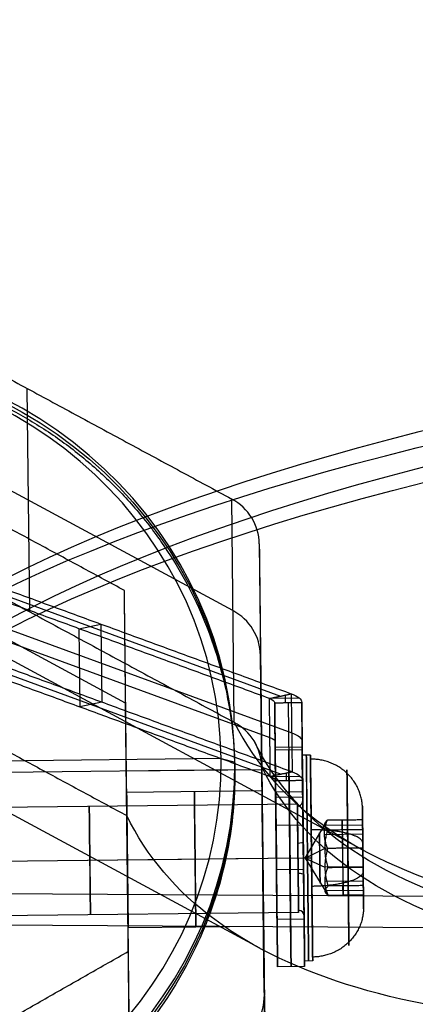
# Model space of a CAD drawing. Header units: millimetres. Extents: x -445 to 449, y -417 to 415.
# Tile 934 of 1056: x 8 to 23, y -275 to -238. Entities that reach past the tile are written whole.
import ezdxf

# ---------------------------------------------------------------- set-up
doc = ezdxf.new("R2010")
doc.units = ezdxf.units.MM
doc.header["$MEASUREMENT"] = 0
doc.layers.add('Default', color=7, linetype='Continuous', true_color=0x000000)

msp = doc.modelspace()

# ---------------------------------------------------------------- linework, layer by layer
at = {"layer": 'Default', "color": 9, "true_color": 0xbfbfbf}
for p, q in [((15.887, -260.28, -760.171), (0.794, -252.123, -762.548)), ((8.384, -260.323, -775.782), (8.297, -252.08, -746.937)), ((15.931, -264.401, -774.594), (15.844, -256.158, -745.749)), ((11.926, -263.691, -759.344), (-0.149, -257.165, -761.245)), ((16.862, -257.812, -745.273), (16.95, -266.055, -774.118)), ((20.723, -269.136, -801.193), (0.828, -258.383, -804.326)), ((3.576, -258.285, -720.342), (17.641, -263.437, -738.925)), ((3.188, -259.812, -720.212), (17.254, -264.964, -738.795)), ((3.996, -259.642, -719.648), (18.062, -264.794, -738.231)), ((10.205, -260.946, -729.915), (11.013, -260.775, -729.351)), ((10.205, -260.946, -729.915), (10.237, -263.83, -729.091)), ((11.013, -260.775, -729.351), (11.045, -263.66, -728.527)), ((3.609, -261.169, -719.517), (17.674, -266.321, -738.101)), ((17.095, -278.587, -754.936), (16.906, -261.934, -759.696)), ((18.34, -263.51, -739.208), (17.238, -263.522, -739.207)), ((17.835, -263.676, -739.772), (17.832, -263.396, -738.792)), ((18.045, -263.351, -738.643), (18.078, -266.236, -737.819)), ((16.88, -272.742, -801.423), (-0.084, -263.574, -804.095)), ((11.045, -263.66, -728.527), (10.237, -263.83, -729.091)), ((12.077, -277.013, -755.536), (11.926, -263.691, -759.344)), ((17.93, -263.675, -739.772), (17.964, -266.964, -751.278)), ((18.462, -266.554, -738.947), (18.43, -263.67, -739.772)), ((17.447, -265.325, -745.525), (18.447, -265.314, -745.525)), ((18.447, -265.419, -754.432), (17.447, -265.431, -754.432)), ((18.749, -265.616, -754.432), (18.449, -265.619, -754.432)), ((15.452, -265.743, -741.451), (1.953, -265.896, -741.448)), ((15.452, -265.743, -741.451), (15.954, -265.875, -741.932)), ((15.955, -266.043, -741.884), (15.958, -266.317, -742.845)), ((17.454, -265.856, -739.15), (17.494, -269.582, -752.187)), ((18.468, -267.304, -755.036), (18.45, -265.766, -755.476)), ((18.454, -265.845, -739.15), (18.494, -269.571, -752.187)), ((7.457, -266.246, -742.892), (15.957, -266.15, -742.893)), ((11.957, -266.195, -742.892), (16.957, -266.139, -742.893)), ((11.985, -268.805, -752.027), (11.957, -266.195, -742.892)), ((16.984, -268.749, -752.028), (16.957, -266.139, -742.893)), ((17.27, -266.406, -738.383), (18.373, -266.394, -738.383)), ((17.868, -266.561, -738.947), (17.865, -266.281, -737.967)), ((17.46, -266.515, -749.687), (17.492, -269.399, -748.863)), ((17.962, -266.56, -738.947), (17.997, -269.848, -750.454)), ((18.46, -266.503, -749.687), (18.492, -269.388, -748.863)), ((16.964, -266.936, -754.431), (11.964, -266.992, -754.43)), ((17.465, -266.969, -751.278), (18.464, -266.958, -751.279)), ((18.466, -267.169, -754.432), (17.466, -267.18, -754.432)), ((18.269, -267.421, -754.432), (2.899, -267.595, -754.429)), ((12.121, -281.171, -770.083), (11.97, -267.848, -773.891)), ((20.671, -267.591, -755.029), (20.676, -268.072, -754.892)), ((18.48, -268.198, -744.701), (17.48, -268.209, -744.701)), ((18.558, -269.418, -754.432), (19.376, -268.021, -754.829)), ((19.266, -268.198, -754.129), (20.678, -268.182, -754.129)), ((19.927, -268.365, -753.428), (19.923, -268.015, -754.829)), ((19.924, -268.015, -754.829), (19.936, -269.052, -755.832)), ((18.481, -268.375, -750.778), (18.485, -268.815, -752.316)), ((19.27, -268.541, -755.33), (20.681, -268.525, -755.33)), ((19.945, -269.753, -753.032), (19.93, -268.365, -753.428)), ((20.686, -268.886, -752.601), (20.688, -269.065, -753.226)), ((18.558, -269.418, -754.432), (19.276, -269.067, -753.23)), ((20.688, -269.05, -753.231), (19.276, -269.066, -753.23)), ((19.937, -269.052, -755.832), (19.953, -270.44, -755.436)), ((18.291, -269.421, -756.432), (2.922, -269.594, -756.429)), ((18.292, -269.421, -752.432), (2.922, -269.594, -752.429)), ((16.991, -269.436, -756.931), (11.992, -269.492, -756.93)), ((16.992, -269.436, -751.931), (11.992, -269.492, -751.93)), ((18.491, -269.419, -756.682), (17.491, -269.43, -756.682)), ((18.491, -269.419, -758.432), (17.491, -269.43, -758.432)), ((18.492, -269.419, -752.182), (17.492, -269.43, -752.182)), ((18.791, -269.416, -758.232), (18.491, -269.419, -758.232)), ((18.792, -269.416, -750.632), (18.492, -269.419, -750.632)), ((18.558, -269.418, -754.432), (19.284, -269.754, -755.634)), ((18.558, -269.418, -754.432), (19.407, -270.797, -754.035)), ((18.497, -269.842, -750.454), (17.497, -269.854, -750.454)), ((18.498, -270.024, -756.547), (18.503, -270.463, -758.085)), ((20.695, -269.737, -755.634), (19.284, -269.753, -755.634)), ((19.944, -269.753, -753.032), (19.956, -270.79, -754.035)), ((20.695, -269.752, -755.63), (20.697, -269.93, -756.255)), ((12.045, -274.509, -771.987), (11.999, -270.179, -756.834)), ((17.044, -274.382, -771.739), (16.999, -270.123, -756.835)), ((20.701, -270.263, -753.533), (19.29, -270.279, -753.533)), ((19.954, -270.79, -754.035), (19.95, -270.44, -755.436)), ((0.367, -270.689, -949.695), (80.363, -271.134, -933.455)), ((17.506, -270.745, -756.257), (17.511, -271.242, -757.997)), ((18.506, -270.734, -756.257), (18.511, -271.231, -757.998)), ((20.705, -270.607, -754.736), (19.293, -270.623, -754.736)), ((20.707, -270.76, -754.124), (20.712, -271.241, -753.986)), ((18.314, -271.421, -754.432), (2.945, -271.594, -754.429)), ((18.533, -273.073, -753.388), (18.516, -271.534, -753.827)), ((-0.019, -271.844, -944.751), (77.249, -272.273, -929.066)), ((18.517, -271.669, -754.432), (17.517, -271.68, -754.432)), ((17.02, -271.936, -754.431), (12.02, -271.992, -754.43)), ((18.834, -273.215, -754.432), (18.534, -273.219, -754.432)), ((18.537, -273.419, -754.432), (17.537, -273.43, -754.432)), ((17.138, -282.708, -769.359), (17.051, -274.465, -740.514)), ((17.051, -274.486, -740.508), (17.138, -282.729, -769.352))]:
    msp.add_line(p, q, dxfattribs=at)
at = {"layer": 'Default', "color": 9, "true_color": 0xbfbfbf, "extrusion": (-0.002912, 0.27477, 0.961506)}
msp.add_circle((2.865, 51.928, -786.972), 16, dxfattribs=at)
at = {"layer": 'Default', "color": 9, "true_color": 0xbfbfbf, "extrusion": (0.999937, 0.011266, -0.000190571)}
for centre, radius in [((-269.61, -754.429, 15.749), 3.8), ((-269.61, -754.429, 11.599), 2.5), ((-269.61, -754.429, 15.099), 2.25), ((-269.61, -754.429, 7.714), 2), ((-269.61, -754.429, 16.203), 0.93)]:
    msp.add_circle(centre, radius, dxfattribs=at)
at = {"layer": 'Default', "color": 9, "true_color": 0xbfbfbf, "extrusion": (0.014337, 0.961422, -0.274702)}
for centre, radius, start, end in [((-82.534, -800.781, -50.983), 80, 10.8894, 158.78461), ((-82.534, -800.781, -51.983), 81, 13.4419, 157.66976), ((-82.534, -800.781, -51.983), 79, 10.84081, 160.36744), ((-82.534, -800.781, -52.983), 80, 10.71711, 160.10855)]:
    msp.add_arc(centre, radius, start, end, dxfattribs=at)
at = {"layer": 'Default', "color": 9, "true_color": 0xbfbfbf, "extrusion": (-0.002912, 0.27477, 0.961506)}
for centre, radius, start, end in [((2.865, 51.928, -786.472), 16, 90.0397, 270.0397), ((2.865, 51.928, -785.972), 15.5, 90.0397, 270.0397), ((-12.129, 43.257, -787.472), 2, 180.0397, 240.0397), ((-12.129, 43.257, -802.472), 2, 180.0397, 240.0397), ((-15.433, 49.715, -799.472), 0.2, 90.0397, 180.0397), ((-15.436, 54.115, -799.472), 0.2, 180.0397, 270.0397), ((-12.141, 60.578, -787.472), 2, 120.0397, 180.0397)]:
    msp.add_arc(centre, radius, start, end, dxfattribs=at)
at = {"layer": 'Default', "color": 9, "true_color": 0xbfbfbf, "extrusion": (-0.010885, 0.961444, -0.274785)}
for centre, radius, start, end in [((-13.444, -783.799, -50.426), 1, 144.0692, 180.0114), ((-13.444, -783.799, -50.426), 2, 144.0692, 180.0114), ((-13.444, -783.799, -51.926), 1, 144.0692, 180.0114), ((-13.444, -783.799, -51.926), 2, 144.0692, 180.0114), ((-13.444, -783.799, -53.426), 1, 144.0692, 180.0114), ((-13.444, -783.799, -53.426), 2, 144.0692, 180.0114), ((-15.241, -797.275, -51.926), 0.2, 180.0114, 270.0114), ((-15.24, -801.675, -51.926), 0.2, 90.0114, 180.0114)]:
    msp.add_arc(centre, radius, start, end, dxfattribs=at)
at = {"layer": 'Default', "color": 9, "true_color": 0xbfbfbf, "extrusion": (0.999937, 0.011266, -0.000190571)}
for centre, radius, start, end in [((-269.61, -754.429, 14.599), 4, 96.0751, 52.0265), ((-269.61, -754.429, 15.099), 4, 96.0751, 52.0265), ((-269.61, -754.429, 15.599), 4, 96.0751, 52.0265), ((-269.61, -754.429, 15.599), 3.8, 254.0508, 360), ((-269.61, -754.429, 15.599), 3.8, 360, 74.0508), ((-269.61, -754.429, 15.899), 3.8, 360, 164.0508), ((-269.61, -754.429, 15.899), 3.8, 254.0508, 0), ((-269.61, -754.429, 9.099), 2.5, 0, 164.0508), ((-269.61, -754.429, 9.099), 2.5, 344.0508, 0), ((-269.61, -754.429, 9.099), 2.5, 164.0508, 344.0508), ((-269.61, -754.429, 14.099), 2.5, 344.0508, 0), ((-269.61, -754.429, 14.099), 2.5, 0, 164.0508), ((-269.61, -754.429, 14.099), 2.5, 164.0508, 344.0508), ((-269.61, -754.429, 14.599), 2.25, 0, 74.0508), ((-269.61, -754.429, 14.599), 2.25, 254.0508, 0), ((-269.61, -754.429, 15.599), 2.2, 344.0508, 74.0508), ((-269.61, -754.429, 15.599), 2.25, 254.0508, 0), ((-269.61, -754.429, 15.599), 2.25, 0, 74.0508), ((-269.61, -754.429, 15.399), 2, 344.0508, 156.9137), ((-269.61, -754.429, 15.399), 2, 360, 254.0508), ((-269.61, -754.429, 15.399), 2, 344.0508, 0), ((-269.61, -754.429, 15.399), 2, 254.0508, 344.0508), ((-269.61, -754.429, 15.399), 2, 289.0508, 344.0508), ((-269.61, -754.429, 15.599), 2.2, 344.0508, 359.3076), ((-269.61, -754.429, 15.599), 2.2, 254.0508, 344.0508), ((-269.61, -754.429, 15.599), 2.2, 338.9709, 344.0508), ((-269.61, -754.429, 15.599), 3.8, 74.0508, 254.0508), ((-269.61, -754.429, 14.599), 2.25, 74.0508, 254.0508), ((-269.61, -754.429, 15.599), 2.25, 74.0508, 254.0508), ((-269.61, -754.429, 15.599), 2.2, 74.0508, 254.0508), ((-269.61, -754.429, 15.899), 3.8, 164.0508, 254.0508)]:
    msp.add_arc(centre, radius, start, end, dxfattribs=at)
at = {"layer": 'Default', "color": 9, "true_color": 0xbfbfbf}
for points, degree in [([(6.154, -208.734, -942.361), (49.256, -233.301, -935.471), (92.358, -257.868, -928.581)], 2), ([(2.449, -209.825, -930.445), (46.424, -234.889, -923.416), (90.398, -259.953, -916.386)], 2), ([(89.365, -259.817, -915.895), (44.834, -235.75, -922.908), (0.303, -211.683, -929.921)], 2), ([(91.484, -263.142, -929.789), (46.946, -237.757, -936.909), (2.409, -212.372, -944.028)], 2), ([(0.329, -214.205, -943.508), (45.43, -238.58, -936.406), (90.531, -262.956, -929.304)], 2), ([(86.677, -265.755, -926.592), (43.029, -242.165, -933.466), (-0.618, -218.575, -940.339)], 2), ([(0.75, -248.001, -748.126), (8.297, -252.08, -746.937), (15.844, -256.158, -745.749)], 2), ([(11.882, -259.534, -744.796), (5.844, -256.271, -745.747), (-0.193, -253.008, -746.698)], 2), ([(0.838, -256.244, -776.971), (8.384, -260.323, -775.782), (15.931, -264.401, -774.594)], 2), ([(16.862, -257.812, -745.273), (16.957, -266.139, -742.893), (17.051, -274.465, -740.514)], 2), ([(17.238, -263.522, -739.207), (10.205, -260.946, -729.915), (3.172, -258.37, -720.624)], 2), ([(3.98, -258.2, -720.06), (11.013, -260.775, -729.351), (18.045, -263.351, -738.643)], 2), ([(12.032, -272.856, -740.989), (11.957, -266.195, -742.892), (11.882, -259.534, -744.796)], 2), ([(11.97, -267.848, -773.891), (11.926, -263.691, -759.344), (11.882, -259.534, -744.796)], 2), ([(-0.105, -261.322, -775.792), (5.932, -264.585, -774.842), (11.97, -267.848, -773.891)], 2), ([(3.205, -261.254, -719.8), (10.237, -263.83, -729.091), (17.27, -266.406, -738.383)], 2), ([(18.078, -266.236, -737.819), (11.045, -263.66, -728.527), (4.013, -261.084, -719.235)], 2), ([(17.238, -263.522, -739.207), (17.641, -263.437, -738.925), (18.045, -263.351, -738.643)], 2), ([(17.27, -266.406, -738.383), (17.254, -264.964, -738.795), (17.238, -263.522, -739.207)], 2), ([(17.43, -263.681, -739.771), (17.93, -263.675, -739.772), (18.43, -263.67, -739.772)], 2), ([(17.465, -266.969, -751.278), (17.447, -265.325, -745.525), (17.43, -263.681, -739.771)], 2), ([(17.43, -263.681, -739.771), (17.446, -265.123, -739.359), (17.462, -266.565, -738.947)], 2), ([(18.43, -263.67, -739.772), (18.447, -265.314, -745.525), (18.464, -266.958, -751.279)], 2), ([(15.937, -264.404, -774.593), (15.935, -264.403, -774.593), (15.933, -264.402, -774.594), (15.931, -264.401, -774.594)], 3), ([(86.677, -265.755, -926.592), (43.63, -295.518, -937.885), (0.583, -325.281, -949.177)], 2), ([(16.95, -266.055, -774.118), (16.95, -266.053, -774.119), (16.95, -266.051, -774.119), (16.95, -266.049, -774.12)], 3), ([(16.95, -266.055, -774.118), (17.044, -274.382, -771.739), (17.138, -282.708, -769.359)], 2), ([(18.078, -266.236, -737.819), (17.674, -266.321, -738.101), (17.27, -266.406, -738.383)], 2), ([(18.462, -266.554, -738.947), (17.962, -266.56, -738.947), (17.462, -266.565, -738.947)], 2), ([(17.462, -266.565, -738.947), (17.48, -268.209, -744.701), (17.497, -269.854, -750.454)], 2), ([(18.497, -269.842, -750.454), (18.48, -268.198, -744.701), (18.462, -266.554, -738.947)], 2), ([(20.676, -268.007, -754.829), (20.026, -268.014, -754.829), (19.376, -268.021, -754.829)], 2), ([(20.68, -268.357, -753.429), (20.678, -268.182, -754.129), (20.676, -268.007, -754.829)], 2), ([(20.676, -268.007, -754.829), (20.681, -268.525, -755.331), (20.687, -269.044, -755.832)], 2), ([(19.38, -268.372, -753.428), (20.03, -268.364, -753.428), (20.68, -268.357, -753.429)], 2), ([(20.696, -269.745, -753.032), (20.688, -269.051, -753.23), (20.68, -268.357, -753.429)], 2), ([(20.687, -269.044, -755.832), (20.037, -269.051, -755.832), (19.387, -269.059, -755.832)], 2), ([(20.687, -269.044, -755.832), (20.695, -269.738, -755.634), (20.703, -270.432, -755.436)], 2), ([(19.396, -269.759, -753.032), (20.046, -269.752, -753.032), (20.696, -269.745, -753.032)], 2), ([(20.707, -270.782, -754.036), (20.701, -270.263, -753.534), (20.696, -269.745, -753.032)], 2), ([(20.703, -270.432, -755.436), (20.053, -270.439, -755.436), (19.403, -270.446, -755.435)], 2), ([(20.703, -270.432, -755.436), (20.705, -270.607, -754.736), (20.707, -270.782, -754.036)], 2), ([(20.707, -270.782, -754.036), (20.057, -270.789, -754.035), (19.407, -270.797, -754.035)], 2), ([(0.109, -279.652, -739.083), (6.071, -276.254, -740.036), (12.032, -272.856, -740.989)], 2), ([(12.121, -281.171, -770.083), (12.077, -277.013, -755.536), (12.032, -272.856, -740.989)], 2)]:
    msp.add_open_spline(points, degree=degree, dxfattribs=at)
for points, weights, knots in [([(-0.216, -250.947, -747.287), (15.783, -250.767, -747.29), (15.957, -266.15, -742.893), (16.131, -281.533, -738.497), (0.132, -281.713, -738.494)], [1, 0.707106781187, 1, 0.707106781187, 1], [50.265482, 50.265482, 50.265482, 75.398224, 75.398224, 100.530965, 100.530965, 100.530965]), ([(20.17, -272.519, -753.541), (20.161, -271.628, -750.422), (20.126, -268.509, -751.313), (20.09, -265.391, -752.205), (20.1, -266.282, -755.323), (20.109, -267.173, -758.442), (20.144, -270.292, -757.551), (20.18, -273.41, -756.659), (20.17, -272.519, -753.541)], [0.853553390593, 0.603553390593, 0.853553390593, 0.603553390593, 0.853553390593, 0.603553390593, 0.853553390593, 0.603553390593, 0.853553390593], [-3.141593, -3.141593, -3.141593, -1.570796, -1.570796, 0, 0, 1.570796, 1.570796, 3.141593, 3.141593, 3.141593]), ([(20.697, -269.916, -756.259), (20.676, -268.09, -756.781), (20.671, -267.568, -754.954), (20.665, -267.045, -753.127), (20.686, -268.872, -752.605), (20.707, -270.699, -752.083), (20.712, -271.221, -753.91)], [1, 0.707106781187, 1, 0.707106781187, 1, 0.707106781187, 1], [-8.953539, -8.953539, -8.953539, -5.969026, -5.969026, -2.984513, -2.984513, 0, 0, 0])]:
    msp.add_rational_spline(points, weights, degree=2, knots=knots, dxfattribs=at)
for points, knots in [([(15.937, -264.404, -774.593), (17.526, -267.592, -789.045), (24.047, -271.983, -818.14), (41.754, -272.26, -856.644), (64.085, -267.92, -888.903), (80.3, -263.034, -906.296), (88.997, -260.055, -914.378)], [-1314.671432, -1314.671432, -1314.671432, -1314.671432, -1267.486618, -1220.301793, -1184.913174, -1149.524555, -1149.524555, -1149.524555, -1149.524555]), ([(89.365, -260.522, -914.157), (80.701, -263.529, -906.058), (64.554, -268.464, -888.635), (42.331, -272.865, -856.35), (24.729, -272.636, -817.859), (18.25, -268.269, -788.803), (16.671, -265.093, -774.377)], [0, 0, 0, 0, 35.012928, 70.025855, 116.709759, 163.377352, 163.377352, 163.377352, 163.377352]), ([(89.635, -261.091, -914.08), (80.983, -264.143, -905.977), (64.851, -269.164, -888.545), (42.635, -273.69, -856.232), (25.019, -273.561, -817.686), (18.531, -269.224, -788.575), (16.95, -266.049, -774.12)], [-189.353565, -189.353565, -189.353565, -189.353565, -153.964953, -118.576332, -71.391504, -24.206688, -24.206688, -24.206688, -24.206688]), ([(86.65, -263.197, -917.644), (76.79, -266.623, -908.439), (67.54, -269.415, -898.335), (50.709, -273.518, -876.557), (43.127, -274.83, -864.883), (30.058, -275.792, -840.243), (24.624, -275.433, -827.355), (16.321, -272.964, -800.991), (13.44, -270.855, -787.492), (11.97, -267.848, -773.891)], [-879.495751, -879.495751, -879.495751, -879.495751, -837.156721, -837.156721, -794.836461, -794.836461, -752.393419, -752.393419, -709.935271, -709.935271, -709.935271, -709.935271]), ([(16.95, -266.049, -774.12), (16.945, -265.713, -774.205), (16.847, -265.379, -774.295), (16.494, -264.806, -774.46), (16.238, -264.566, -774.535), (15.937, -264.404, -774.593)], [-13.64441, -13.64441, -13.64441, -13.64441, -12.578056, -12.578056, -11.511505, -11.511505, -11.511505, -11.511505])]:
    msp.add_open_spline(points, degree=3, knots=knots, dxfattribs=at)
for points, weights in [([(20.671, -267.568, -754.954), (20.65, -265.741, -755.476), (18.75, -265.762, -755.476)], [1, 0.707106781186, 1]), ([(19.376, -268.021, -754.829), (19.17, -268.199, -754.128), (19.38, -268.372, -753.428)], [1, 1.15470053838, 1]), ([(19.387, -269.059, -755.832), (19.173, -268.542, -755.33), (19.376, -268.021, -754.829)], [1, 1.15470053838, 1]), ([(20.686, -268.872, -752.605), (20.68, -268.35, -750.778), (18.78, -268.372, -750.778)], [1, 0.707106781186, 1]), ([(19.38, -268.372, -753.428), (19.18, -269.068, -753.23), (19.396, -269.759, -753.032)], [1, 1.15470053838, 1]), ([(19.387, -269.059, -755.832), (19.28, -269.432, -755.726), (19.284, -269.754, -755.634)], [1, 1.07735026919, 1.07735026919]), ([(20.697, -269.916, -756.259), (20.703, -270.438, -758.086), (18.803, -270.46, -758.085)], [1, 0.707106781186, 1]), ([(19.284, -269.754, -755.634), (19.287, -270.076, -755.542), (19.403, -270.446, -755.435)], [1.07735026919, 1.07735026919, 1]), ([(19.407, -270.797, -754.035), (19.193, -270.28, -753.533), (19.396, -269.759, -753.032)], [1, 1.15470053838, 1]), ([(20.712, -271.221, -753.91), (20.718, -271.743, -755.737), (20.697, -269.916, -756.259)], [1, 0.707106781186, 1]), ([(19.407, -270.797, -754.035), (19.197, -270.624, -754.735), (19.403, -270.446, -755.435)], [1, 1.15470053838, 1]), ([(20.712, -271.221, -753.91), (20.733, -273.048, -753.388), (18.833, -273.069, -753.388)], [1, 0.707106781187, 1])]:
    msp.add_rational_spline(points, weights, degree=2, dxfattribs=at)

doc.saveas('drawing.dxf')
